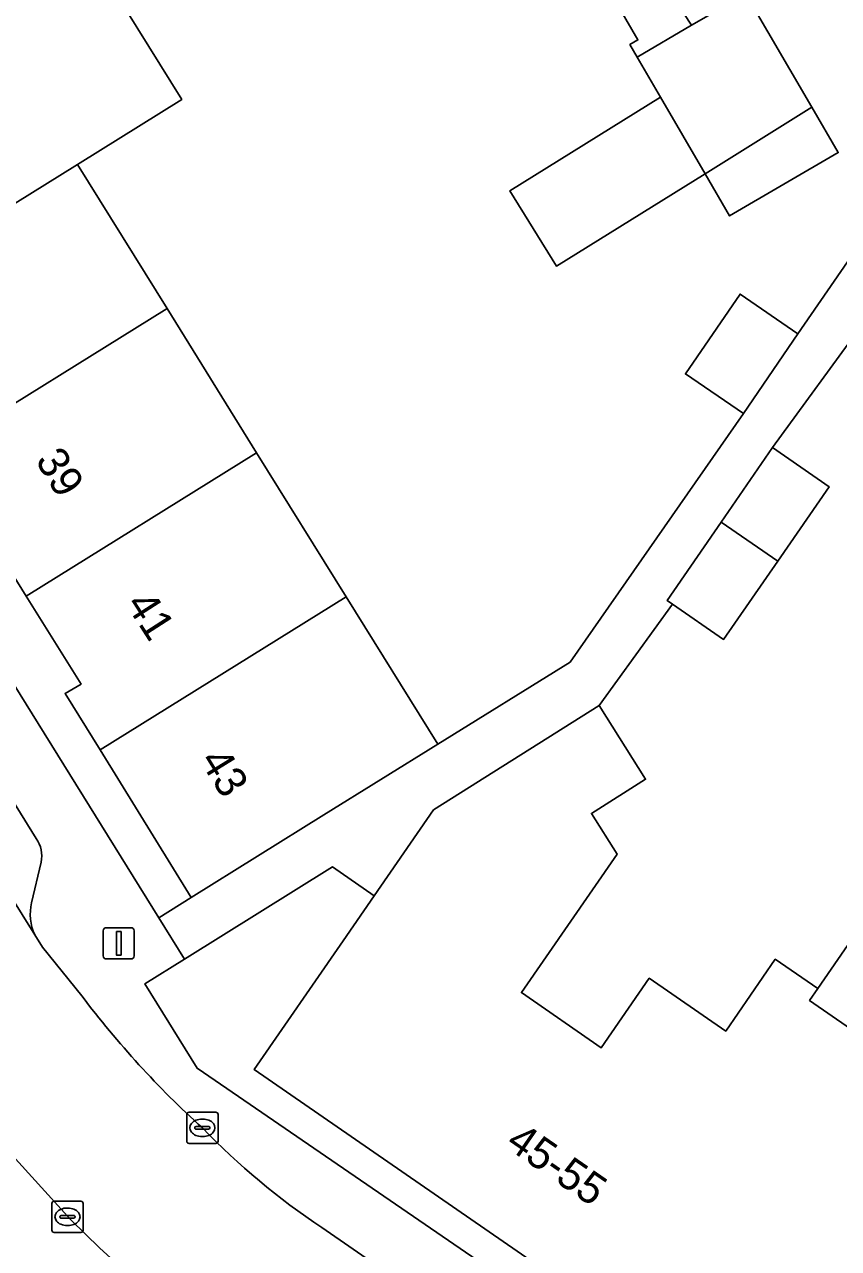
# Model space of a CAD drawing. Extents: x 159279 to 160377, y 384531 to 385888.
# Drawn here: x 159906.36 to 159932.39, y 385208.5 to 385247.64 of the extents above; entities that cross this region are included whole.
import ezdxf

# ---------------------------------------------------------------- set-up
doc = ezdxf.new("R2010")
doc.units = 0
for name, color, linetype in [('IMGEO_Erf', 7, 'Continuous'), ('IMGEO_Kolk', 7, 'Continuous'), ('IMGEO_Lichtmast', 7, 'Continuous'), ('IMGEO_Pand', 7, 'Continuous'), ('IMGEO_Pand_nummerreeks', 7, 'Continuous'), ('IMGEO_Parkeervlak_open', 7, 'Continuous'), ('IMGEO_Rijbaan_lokaal_open', 7, 'Continuous'), ('IMGEO_Voetpad_open', 7, 'Continuous')]:
    doc.layers.add(name, color=color, linetype=linetype)

msp = doc.modelspace()

# ---------------------------------------------------------------- linework, layer by layer
at = {"layer": 'IMGEO_Erf'}
for points in [[(159923.463, 385254.046), (159927.693, 385247.618), (159929.424, 385248.626), (159931.538, 385244.996), (159932.381, 385243.547), (159928.906, 385241.524), (159928.121, 385242.872), (159923.37, 385239.918), (159921.874, 385242.324), (159926.695, 385245.321), (159925.949, 385246.603), (159925.718, 385246.999), (159925.978, 385247.151), (159924.241, 385250.134)], [(159891.439, 385250), (159895.643, 385243.226), (159910.65, 385219.082), (159911.688, 385219.727), (159908.772, 385224.445), (159907.654, 385226.254), (159908.164, 385226.553), (159906.413, 385229.368), (159903.546, 385233.977), (159900.679, 385238.586), (159897.812, 385243.194), (159894.945, 385247.803)], [(159908.519, 385249.855), (159911.387, 385245.247), (159908.05, 385243.171), (159910.916, 385238.561), (159913.781, 385233.952), (159916.646, 385229.343), (159919.575, 385224.63), (159923.804, 385227.258), (159929.347, 385235.203), (159927.495, 385236.471), (159929.243, 385239.023), (159931.095, 385237.755), (159936.804, 385246.038)], [(159933.189, 385238.105), (159930.282, 385234.112), (159932.088, 385232.864), (159930.448, 385230.488), (159928.717, 385227.98), (159927.084, 385229.108), (159924.737, 385225.864), (159926.22, 385223.507), (159924.489, 385222.418), (159925.307, 385221.116), (159922.249, 385216.686), (159924.805, 385214.922), (159926.339, 385217.144), (159928.784, 385215.457), (159930.37, 385217.754), (159931.728, 385216.817), (159934.619, 385221.005)], [(159935.122, 385207.724), (159931.245, 385202.115), (159913.703, 385214.225), (159916.544, 385218.34), (159917.54, 385219.783), (159916.204, 385220.706), (159911.473, 385217.758), (159910.21, 385216.971), (159911.876, 385214.271), (159931.86, 385200.579), (159931.97, 385200.472)]]:
    msp.add_lwpolyline(points, dxfattribs=at)
at = {"layer": 'IMGEO_Kolk'}
for p, q in [((159911.546, 385211.938), (159911.546, 385212.79)), ((159911.621, 385212.864), (159912.473, 385212.864)), ((159912.034, 385212.644), (159912.059, 385212.644)), ((159912.547, 385212.79), (159912.547, 385211.938)), ((159911.805, 385212.358), (159911.805, 385212.37)), ((159912.243, 385212.321), (159911.845, 385212.321)), ((159911.848, 385212.407), (159912.246, 385212.407)), ((159912.289, 385212.37), (159912.289, 385212.358)), ((159912.473, 385211.864), (159911.621, 385211.864)), ((159912.057, 385212.084), (159912.032, 385212.084)), ((159907.23, 385209.093), (159907.23, 385209.945)), ((159907.305, 385210.019), (159908.157, 385210.019)), ((159907.718, 385209.799), (159907.743, 385209.799)), ((159908.231, 385209.945), (159908.231, 385209.093)), ((159907.489, 385209.513), (159907.489, 385209.525)), ((159907.927, 385209.476), (159907.529, 385209.476)), ((159907.532, 385209.562), (159907.93, 385209.562)), ((159907.973, 385209.525), (159907.973, 385209.513)), ((159908.157, 385209.019), (159907.305, 385209.019)), ((159907.741, 385209.239), (159907.716, 385209.239))]:
    msp.add_line(p, q, dxfattribs=at)
for points in [[(159911.546, 385211.938), (159911.546, 385212.79)], [(159911.621, 385212.864), (159912.473, 385212.864)], [(159912.547, 385212.79), (159912.547, 385211.938)], [(159912.473, 385211.864), (159911.621, 385211.864)], [(159907.23, 385209.093), (159907.23, 385209.945)], [(159907.305, 385210.019), (159908.157, 385210.019)], [(159908.231, 385209.945), (159908.231, 385209.093)], [(159908.157, 385209.019), (159907.305, 385209.019)]]:
    msp.add_lwpolyline(points, dxfattribs=at)
for centre, radius, start, end in [((159911.623, 385212.788), 0.0765, 91.552, 178.448), ((159911.623, 385212.788), 0.0765, 91.552, 178.448), ((159912.471, 385212.788), 0.0765, 1.552, 88.448), ((159912.471, 385212.788), 0.0765, 1.552, 88.448), ((159911.845, 385212.367), 0.0403, 85.8775, 175.7526), ((159911.842, 385212.357), 0.0366, 178.938, 274.7102), ((159912.246, 385212.364), 0.043, 264.8664, 352.4533), ((159912.25, 385212.369), 0.0386, 1.7309, 96.639), ((159911.623, 385211.94), 0.0765, 181.552, 268.448), ((159911.623, 385211.94), 0.0765, 181.552, 268.448), ((159912.471, 385211.94), 0.0765, 271.552, 358.448), ((159912.471, 385211.94), 0.0765, 271.552, 358.448), ((159907.307, 385209.943), 0.0765, 91.552, 178.448), ((159907.307, 385209.943), 0.0765, 91.552, 178.448), ((159908.155, 385209.943), 0.0765, 1.552, 88.448), ((159908.155, 385209.943), 0.0765, 1.552, 88.448), ((159907.529, 385209.522), 0.0403, 85.8775, 175.7526), ((159907.526, 385209.512), 0.0366, 178.938, 274.7102), ((159907.93, 385209.519), 0.043, 264.8664, 352.4533), ((159907.934, 385209.524), 0.0386, 1.7309, 96.639), ((159907.307, 385209.095), 0.0765, 181.552, 268.448), ((159907.307, 385209.095), 0.0765, 181.552, 268.448), ((159908.155, 385209.095), 0.0765, 271.552, 358.448), ((159908.155, 385209.095), 0.0765, 271.552, 358.448)]:
    msp.add_arc(centre, radius, start, end, dxfattribs=at)
for centre, major_axis, ratio, start_param, end_param in [((159912.033, 385212.364), (-0.387, 0.002), 0.722429, 4.712389, 7.853982), ((159912.058, 385212.364), (-0.39, 0.002), 0.717154, 1.570796, 4.712389), ((159907.717, 385209.519), (-0.387, 0.002), 0.722429, 4.712389, 7.853982), ((159907.742, 385209.519), (-0.39, 0.002), 0.717154, 1.570796, 4.712389)]:
    msp.add_ellipse(centre, major_axis=major_axis, ratio=ratio, start_param=start_param, end_param=end_param, dxfattribs=at)
at = {"layer": 'IMGEO_Lichtmast'}
for p, q in [((159908.974, 385218.762), (159909.764, 385218.762)), ((159909.764, 385218.762), (159908.974, 385218.762)), ((159908.874, 385217.862), (159908.874, 385218.662)), ((159908.874, 385218.662), (159908.874, 385217.862)), ((159909.864, 385218.662), (159909.864, 385217.862)), ((159909.864, 385217.862), (159909.864, 385218.662)), ((159909.764, 385217.762), (159908.974, 385217.762)), ((159908.974, 385217.762), (159909.764, 385217.762))]:
    msp.add_line(p, q, dxfattribs=at)
msp.add_lwpolyline([(159909.294, 385218.637), (159909.444, 385218.637), (159909.444, 385217.887), (159909.294, 385217.887), (159909.294, 385218.637)], dxfattribs=at)
for centre, start, end in [((159908.974, 385218.662), 90, 180), ((159908.974, 385218.662), 90, 180), ((159909.764, 385218.662), 0, 90), ((159909.764, 385218.662), 360, 90), ((159908.974, 385217.862), 180, 270), ((159908.974, 385217.862), 180, 270), ((159909.764, 385217.862), 270, 0), ((159909.764, 385217.862), 270, 0)]:
    msp.add_arc(centre, 0.1, start, end, dxfattribs=at)
at = {"layer": 'IMGEO_Pand'}
for points in [[(159905.185, 385247.781), (159897.812, 385243.194), (159900.679, 385238.586), (159908.05, 385243.171), (159911.387, 385245.247), (159908.519, 385249.855)], [(159927.693, 385247.618), (159925.949, 385246.603), (159926.695, 385245.321), (159928.121, 385242.872), (159931.538, 385244.996), (159929.424, 385248.626)], [(159928.121, 385242.872), (159926.695, 385245.321), (159921.874, 385242.324), (159923.37, 385239.918)], [(159931.538, 385244.996), (159928.121, 385242.872), (159928.906, 385241.524), (159932.381, 385243.547)], [(159910.916, 385238.561), (159908.05, 385243.171), (159900.679, 385238.586), (159903.546, 385233.977)], [(159931.095, 385237.755), (159929.243, 385239.023), (159927.495, 385236.471), (159929.347, 385235.203)], [(159903.546, 385233.977), (159906.413, 385229.368), (159913.781, 385233.952), (159910.916, 385238.561)], [(159930.282, 385234.112), (159928.636, 385231.728), (159930.448, 385230.488), (159932.088, 385232.864)], [(159906.413, 385229.368), (159908.164, 385226.553), (159907.654, 385226.254), (159908.772, 385224.445), (159916.646, 385229.343), (159913.781, 385233.952)], [(159930.448, 385230.488), (159928.636, 385231.728), (159926.91, 385229.228), (159927.084, 385229.108), (159928.717, 385227.98)], [(159908.772, 385224.445), (159911.688, 385219.727), (159915.935, 385222.367), (159919.575, 385224.63), (159916.646, 385229.343)], [(159931.466, 385216.438), (159931.728, 385216.817), (159930.37, 385217.754), (159928.784, 385215.457), (159926.339, 385217.144), (159924.805, 385214.922), (159922.249, 385216.686), (159925.307, 385221.116), (159924.489, 385222.418), (159926.22, 385223.507), (159924.737, 385225.864), (159919.436, 385222.529), (159917.54, 385219.783), (159916.544, 385218.34), (159913.703, 385214.225), (159931.245, 385202.115), (159935.122, 385207.724), (159937.16, 385210.672), (159935.855, 385211.574), (159936.71, 385212.81)], [(159942.284, 385215.717), (159934.619, 385221.005), (159931.728, 385216.817), (159931.466, 385216.438), (159936.71, 385212.81), (159938.014, 385211.908), (159939.124, 385211.14)]]:
    msp.add_lwpolyline(points, close=True, dxfattribs=at)
at = {"layer": 'IMGEO_Parkeervlak_open'}
for points in [[(159893.71, 385239.344), (159906.682, 385218.533)], [(159906.729, 385221.619), (159896.505, 385238.121)], [(159906.582, 385219.561), (159906.89, 385220.855)]]:
    msp.add_lwpolyline(points, dxfattribs=at)
for centre, radius, start, end in [((159905.932, 385221.052), 0.978, 348.3731, 35.4269), ((159908.182, 385219.198), 1.641, 167.2119, 203.9002)]:
    msp.add_arc(centre, radius, start, end, dxfattribs=at)
at = {"layer": 'IMGEO_Rijbaan_lokaal_open'}
msp.add_lwpolyline([(159908.185, 385216.585), (159906.928, 385218.14), (159906.682, 385218.533), (159893.71, 385239.344), (159889.293, 385236.61), (159902.355, 385215.889), (159905.328, 385212.168), (159907.836, 385209.423), (159908.768, 385208.518), (159910.945, 385206.541), (159911.623, 385205.993), (159916.146, 385202.88), (159919.016, 385207.005), (159915.865, 385209.176)], dxfattribs=at)
for centre, radius, start, end in [((159932.4, 385234.858), 30.336, 217.0387, 227.8617), ((159928.415, 385228.091), 22.699, 223.858, 236.4365)]:
    msp.add_arc(centre, radius, start, end, dxfattribs=at)
at = {"layer": 'IMGEO_Voetpad_open'}
for points in [[(159872.159, 385277.364), (159875.913, 385271.256), (159878.884, 385266.521), (159878.949, 385266.416), (159881.866, 385261.724), (159889.155, 385250), (159892.396, 385244.788), (159896.505, 385238.121), (159906.729, 385221.619)], [(159931.97, 385200.472), (159931.86, 385200.579), (159911.876, 385214.271), (159910.21, 385216.971), (159911.473, 385217.758), (159910.65, 385219.082), (159895.643, 385243.226), (159891.439, 385250), (159879.026, 385270.004)], [(159924.241, 385250.134), (159925.978, 385247.151), (159925.718, 385246.999), (159925.949, 385246.603), (159927.693, 385247.618), (159923.463, 385254.046)], [(159906.89, 385220.855), (159906.582, 385219.561)], [(159906.682, 385218.533), (159906.928, 385218.14), (159908.185, 385216.585)], [(159907.836, 385209.423), (159905.328, 385212.168)], [(159927.776, 385194.872), (159926.947, 385195.447), (159918.437, 385201.304), (159916.146, 385202.88), (159911.623, 385205.993), (159910.945, 385206.541), (159908.768, 385208.518), (159907.836, 385209.423)], [(159915.865, 385209.176), (159919.016, 385207.005), (159921.306, 385205.428), (159927.731, 385201.002), (159929.572, 385199.737), (159930.418, 385199.151)]]:
    msp.add_lwpolyline(points, dxfattribs=at)
msp.add_lwpolyline([(159924.737, 385225.864), (159927.084, 385229.108), (159926.91, 385229.228), (159928.636, 385231.728), (159930.282, 385234.112), (159933.189, 385238.105), (159933.083, 385238.178), (159934.813, 385240.684), (159936.454, 385243.062), (159937.977, 385245.217), (159936.804, 385246.038), (159931.095, 385237.755), (159929.347, 385235.203), (159923.804, 385227.258), (159919.575, 385224.63), (159915.935, 385222.367), (159911.688, 385219.727), (159910.65, 385219.082), (159911.473, 385217.758), (159916.204, 385220.706), (159917.54, 385219.783), (159919.436, 385222.529)], close=True, dxfattribs=at)
for centre, radius, start, end in [((159905.932, 385221.052), 0.978, 348.3731, 35.4269), ((159908.182, 385219.198), 1.641, 167.2119, 203.9002), ((159932.4, 385234.858), 30.336, 217.0387, 227.8617), ((159928.415, 385228.091), 22.699, 223.858, 236.4365)]:
    msp.add_arc(centre, radius, start, end, dxfattribs=at)

# ---------------------------------------------------------------- texts
at = {"layer": 'IMGEO_Pand_nummerreeks'}
for s, rotation, p in [('39', 301.8856, (159906.682, 385233.705)), ('41', 302.6965, (159909.572, 385229.112)), ('43', 301.7185, (159911.939, 385224.114)), ('45-55', 325.3819, (159921.704, 385211.765))]:
    msp.add_text(s, height=1, rotation=rotation, dxfattribs=at).set_placement(p)

doc.saveas('drawing.dxf')
